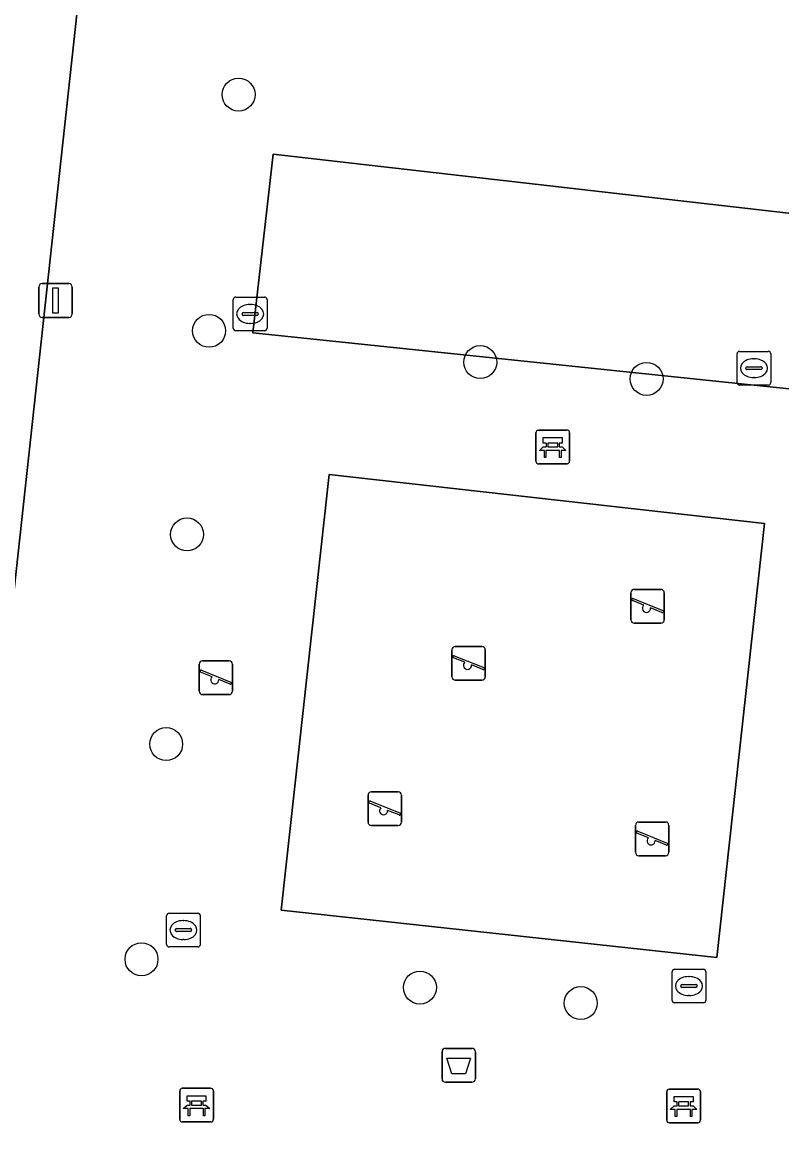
# Model space of a CAD drawing. Extents: x 162082 to 163401, y 388089 to 388636.
# Drawn here: x 162970.14 to 162992.68, y 388462.96 to 388495.75 of the extents above; entities that cross this region are included whole.
import ezdxf

# ---------------------------------------------------------------- set-up
doc = ezdxf.new("R2010")
doc.units = 0
for name, color, linetype in [('IMGEO_Afvalbak', 7, 'Continuous'), ('IMGEO_Bank', 7, 'Continuous'), ('IMGEO_Boom', 7, 'Continuous'), ('IMGEO_Erf', 7, 'Continuous'), ('IMGEO_Kolk', 7, 'Continuous'), ('IMGEO_Lichtmast', 7, 'Continuous'), ('IMGEO_Parkeervlak_open', 7, 'Continuous'), ('IMGEO_Speelvoorziening', 7, 'Continuous'), ('IMGEO_Terreindeel_zand', 7, 'Continuous'), ('IMGEO_Voetpad_open', 7, 'Continuous')]:
    doc.layers.add(name, color=color, linetype=linetype)

msp = doc.modelspace()

# ---------------------------------------------------------------- linework, layer by layer
at = {"layer": 'IMGEO_Afvalbak'}
for p, q in [((162982.597, 388464.392), (162982.597, 388465.192)), ((162982.597, 388465.192), (162982.597, 388464.392)), ((162982.697, 388465.292), (162983.487, 388465.292)), ((162983.487, 388465.292), (162982.697, 388465.292)), ((162983.587, 388465.192), (162983.587, 388464.392)), ((162983.587, 388464.392), (162983.587, 388465.192)), ((162983.487, 388464.292), (162982.697, 388464.292)), ((162982.697, 388464.292), (162983.487, 388464.292))]:
    msp.add_line(p, q, dxfattribs=at)
msp.add_lwpolyline([(162982.74, 388465.006), (162983.444, 388465.006), (162983.295, 388464.536), (162982.889, 388464.536), (162982.74, 388465.006)], dxfattribs=at)
for centre, start, end in [((162982.697, 388465.192), 90, 180), ((162982.697, 388465.192), 90, 180), ((162983.487, 388465.192), 0, 90), ((162983.487, 388465.192), 360, 90), ((162982.697, 388464.392), 180, 270), ((162982.697, 388464.392), 180, 270), ((162983.487, 388464.392), 270, 0), ((162983.487, 388464.392), 270, 0)]:
    msp.add_arc(centre, 0.1, start, end, dxfattribs=at)
at = {"layer": 'IMGEO_Bank'}
for p, q in [((162985.384, 388482.717), (162985.384, 388483.558)), ((162985.384, 388483.558), (162985.384, 388482.717)), ((162985.459, 388483.642), (162986.3, 388483.642)), ((162986.3, 388483.642), (162985.459, 388483.642)), ((162986.384, 388483.567), (162986.384, 388482.726)), ((162986.384, 388482.726), (162986.384, 388483.567)), ((162985.693, 388483.148), (162985.693, 388483.254)), ((162985.737, 388483.254), (162985.737, 388483.148)), ((162986.025, 388483.26), (162985.743, 388483.26)), ((162986.031, 388483.148), (162986.031, 388483.254)), ((162986.075, 388483.254), (162986.075, 388483.148)), ((162986.081, 388483.04), (162985.688, 388483.04)), ((162985.743, 388483.142), (162986.025, 388483.142)), ((162986.309, 388482.642), (162985.468, 388482.642)), ((162985.468, 388482.642), (162986.309, 388482.642)), ((162974.813, 388463.182), (162974.813, 388464.023)), ((162974.813, 388464.023), (162974.813, 388463.182)), ((162974.888, 388464.107), (162975.729, 388464.107)), ((162975.729, 388464.107), (162974.888, 388464.107)), ((162975.813, 388464.032), (162975.813, 388463.191)), ((162975.813, 388463.191), (162975.813, 388464.032)), ((162989.266, 388463.159), (162989.266, 388464)), ((162989.266, 388464), (162989.266, 388463.159)), ((162989.341, 388464.084), (162990.182, 388464.084)), ((162990.182, 388464.084), (162989.341, 388464.084)), ((162990.266, 388464.009), (162990.266, 388463.168)), ((162990.266, 388463.168), (162990.266, 388464.009)), ((162975.122, 388463.613), (162975.122, 388463.719)), ((162975.166, 388463.719), (162975.166, 388463.613)), ((162975.454, 388463.725), (162975.172, 388463.725)), ((162975.172, 388463.607), (162975.454, 388463.607)), ((162975.46, 388463.613), (162975.46, 388463.719)), ((162975.504, 388463.719), (162975.504, 388463.613)), ((162989.575, 388463.59), (162989.575, 388463.696)), ((162989.619, 388463.696), (162989.619, 388463.59)), ((162989.907, 388463.702), (162989.625, 388463.702)), ((162989.625, 388463.584), (162989.907, 388463.584)), ((162989.913, 388463.59), (162989.913, 388463.696)), ((162989.957, 388463.696), (162989.957, 388463.59)), ((162975.51, 388463.505), (162975.117, 388463.505)), ((162989.963, 388463.482), (162989.57, 388463.482)), ((162975.738, 388463.107), (162974.897, 388463.107)), ((162974.897, 388463.107), (162975.738, 388463.107)), ((162990.191, 388463.084), (162989.35, 388463.084)), ((162989.35, 388463.084), (162990.191, 388463.084))]:
    msp.add_line(p, q, dxfattribs=at)
for points in [[(162985.687, 388483.26), (162985.601, 388483.26), (162985.601, 388483.421), (162986.164, 388483.421), (162986.164, 388483.26), (162986.081, 388483.26)], [(162985.631, 388483.04), (162985.489, 388483.04), (162985.601, 388483.142), (162985.687, 388483.142)], [(162985.681, 388483.033), (162985.681, 388482.826), (162985.638, 388482.826), (162985.638, 388483.033)], [(162986.081, 388483.142), (162986.164, 388483.142), (162986.276, 388483.04), (162986.137, 388483.04)], [(162986.131, 388483.033), (162986.131, 388482.826), (162986.087, 388482.826), (162986.087, 388483.033)], [(162975.116, 388463.725), (162975.03, 388463.725), (162975.03, 388463.886), (162975.593, 388463.886), (162975.593, 388463.725), (162975.51, 388463.725)], [(162989.569, 388463.702), (162989.483, 388463.702), (162989.483, 388463.863), (162990.046, 388463.863), (162990.046, 388463.702), (162989.963, 388463.702)], [(162975.06, 388463.505), (162974.918, 388463.505), (162975.03, 388463.607), (162975.116, 388463.607)], [(162975.51, 388463.607), (162975.593, 388463.607), (162975.705, 388463.505), (162975.566, 388463.505)], [(162989.513, 388463.482), (162989.371, 388463.482), (162989.483, 388463.584), (162989.569, 388463.584)], [(162989.963, 388463.584), (162990.046, 388463.584), (162990.158, 388463.482), (162990.019, 388463.482)], [(162975.11, 388463.498), (162975.11, 388463.291), (162975.067, 388463.291), (162975.067, 388463.498)], [(162975.56, 388463.498), (162975.56, 388463.291), (162975.516, 388463.291), (162975.516, 388463.498)], [(162989.563, 388463.475), (162989.563, 388463.268), (162989.52, 388463.268), (162989.52, 388463.475)], [(162990.013, 388463.475), (162990.013, 388463.268), (162989.969, 388463.268), (162989.969, 388463.475)]]:
    msp.add_lwpolyline(points, dxfattribs=at)
for centre, radius, start, end in [((162985.462, 388483.564), 0.0779, 92.4484, 184.2845), ((162985.462, 388483.564), 0.0779, 92.4484, 184.2845), ((162986.306, 388483.564), 0.0779, 2.4484, 94.2845), ((162986.306, 388483.564), 0.0779, 2.4484, 94.2845), ((162985.686, 388483.253), 0.00671, 2.8957, 87.1043), ((162985.743, 388483.253), 0.00671, 92.8957, 177.1043), ((162986.025, 388483.253), 0.00671, 2.8957, 87.1043), ((162986.082, 388483.253), 0.00671, 92.8957, 177.1043), ((162985.631, 388483.033), 0.00671, 2.8957, 87.1043), ((162985.688, 388483.033), 0.00671, 92.8957, 177.1043), ((162985.686, 388483.149), 0.00671, 272.8957, 357.1043), ((162985.743, 388483.149), 0.00671, 182.8957, 267.1043), ((162986.025, 388483.149), 0.00671, 272.8957, 357.1043), ((162986.082, 388483.149), 0.00671, 182.8957, 267.1043), ((162986.08, 388483.033), 0.00671, 2.8957, 87.1043), ((162986.137, 388483.033), 0.00671, 92.8957, 177.1043), ((162985.462, 388482.72), 0.0779, 182.4484, 274.2845), ((162985.462, 388482.72), 0.0779, 182.4484, 274.2845), ((162986.306, 388482.72), 0.0779, 272.4484, 4.2845), ((162986.306, 388482.72), 0.0779, 272.4484, 4.2845), ((162974.891, 388464.029), 0.0779, 92.4484, 184.2845), ((162974.891, 388464.029), 0.0779, 92.4484, 184.2845), ((162975.735, 388464.029), 0.0779, 2.4484, 94.2845), ((162975.735, 388464.029), 0.0779, 2.4484, 94.2845), ((162989.344, 388464.006), 0.0779, 92.4484, 184.2845), ((162989.344, 388464.006), 0.0779, 92.4484, 184.2845), ((162990.188, 388464.006), 0.0779, 2.4484, 94.2845), ((162990.188, 388464.006), 0.0779, 2.4484, 94.2845), ((162975.115, 388463.718), 0.00671, 2.8957, 87.1043), ((162975.115, 388463.614), 0.00671, 272.8957, 357.1043), ((162975.172, 388463.718), 0.00671, 92.8957, 177.1043), ((162975.172, 388463.614), 0.00671, 182.8957, 267.1043), ((162975.454, 388463.718), 0.00671, 2.8957, 87.1043), ((162975.454, 388463.614), 0.00671, 272.8957, 357.1043), ((162975.511, 388463.718), 0.00671, 92.8957, 177.1043), ((162975.511, 388463.614), 0.00671, 182.8957, 267.1043), ((162989.568, 388463.695), 0.00671, 2.8957, 87.1043), ((162989.568, 388463.591), 0.00671, 272.8957, 357.1043), ((162989.625, 388463.695), 0.00671, 92.8957, 177.1043), ((162989.625, 388463.591), 0.00671, 182.8957, 267.1043), ((162989.907, 388463.695), 0.00671, 2.8957, 87.1043), ((162989.907, 388463.591), 0.00671, 272.8957, 357.1043), ((162989.964, 388463.695), 0.00671, 92.8957, 177.1043), ((162989.964, 388463.591), 0.00671, 182.8957, 267.1043), ((162975.06, 388463.498), 0.00671, 2.8957, 87.1043), ((162975.117, 388463.498), 0.00671, 92.8957, 177.1043), ((162975.509, 388463.498), 0.00671, 2.8957, 87.1043), ((162975.566, 388463.498), 0.00671, 92.8957, 177.1043), ((162989.513, 388463.475), 0.00671, 2.8957, 87.1043), ((162989.57, 388463.475), 0.00671, 92.8957, 177.1043), ((162989.962, 388463.475), 0.00671, 2.8957, 87.1043), ((162990.019, 388463.475), 0.00671, 92.8957, 177.1043), ((162974.891, 388463.185), 0.0779, 182.4484, 274.2845), ((162974.891, 388463.185), 0.0779, 182.4484, 274.2845), ((162975.735, 388463.185), 0.0779, 272.4484, 4.2845), ((162975.735, 388463.185), 0.0779, 272.4484, 4.2845), ((162989.344, 388463.162), 0.0779, 182.4484, 274.2845), ((162989.344, 388463.162), 0.0779, 182.4484, 274.2845), ((162990.188, 388463.162), 0.0779, 272.4484, 4.2845), ((162990.188, 388463.162), 0.0779, 272.4484, 4.2845)]:
    msp.add_arc(centre, radius, start, end, dxfattribs=at)
at = {"layer": 'IMGEO_Boom'}
for centre in [(162976.561, 388493.6), (162975.686, 388486.59), (162983.732, 388485.662), (162988.669, 388485.164), (162975.03, 388480.546), (162974.412, 388474.324), (162973.679, 388467.936), (162981.941, 388467.097), (162986.713, 388466.637)]:
    msp.add_circle(centre, 0.489, dxfattribs=at)
at = {"layer": 'IMGEO_Erf'}
msp.add_lwpolyline([(162967.668, 388458.452), (162972.195, 388500)], dxfattribs=at)
at = {"layer": 'IMGEO_Kolk'}
for p, q in [((162976.403, 388486.665), (162976.403, 388487.517)), ((162976.478, 388487.591), (162977.33, 388487.591)), ((162977.404, 388487.517), (162977.404, 388486.665)), ((162976.891, 388487.371), (162976.916, 388487.371)), ((162976.662, 388487.085), (162976.662, 388487.097)), ((162977.1, 388487.048), (162976.702, 388487.048)), ((162976.705, 388487.134), (162977.103, 388487.134)), ((162977.146, 388487.097), (162977.146, 388487.085)), ((162977.33, 388486.591), (162976.478, 388486.591)), ((162976.914, 388486.811), (162976.889, 388486.811)), ((162991.353, 388485.055), (162991.353, 388485.907)), ((162991.428, 388485.981), (162992.28, 388485.981)), ((162992.354, 388485.907), (162992.354, 388485.055)), ((162991.655, 388485.524), (162992.053, 388485.524)), ((162991.841, 388485.761), (162991.866, 388485.761)), ((162991.612, 388485.475), (162991.612, 388485.487)), ((162992.05, 388485.438), (162991.652, 388485.438)), ((162991.864, 388485.201), (162991.839, 388485.201)), ((162992.096, 388485.487), (162992.096, 388485.475)), ((162992.28, 388484.981), (162991.428, 388484.981)), ((162974.424, 388468.378), (162974.424, 388469.23)), ((162974.499, 388469.304), (162975.351, 388469.304)), ((162975.425, 388469.23), (162975.425, 388468.378)), ((162974.683, 388468.798), (162974.683, 388468.81)), ((162974.726, 388468.847), (162975.124, 388468.847)), ((162974.912, 388469.084), (162974.937, 388469.084)), ((162975.167, 388468.81), (162975.167, 388468.798)), ((162975.121, 388468.761), (162974.723, 388468.761)), ((162974.935, 388468.524), (162974.91, 388468.524)), ((162975.351, 388468.304), (162974.499, 388468.304)), ((162989.426, 388466.717), (162989.426, 388467.569)), ((162989.501, 388467.643), (162990.353, 388467.643)), ((162990.427, 388467.569), (162990.427, 388466.717)), ((162989.685, 388467.137), (162989.685, 388467.149)), ((162989.728, 388467.186), (162990.126, 388467.186)), ((162989.914, 388467.423), (162989.939, 388467.423)), ((162990.169, 388467.149), (162990.169, 388467.137)), ((162990.123, 388467.1), (162989.725, 388467.1)), ((162989.937, 388466.863), (162989.912, 388466.863)), ((162990.353, 388466.643), (162989.501, 388466.643))]:
    msp.add_line(p, q, dxfattribs=at)
for points in [[(162976.403, 388486.665), (162976.403, 388487.517)], [(162976.478, 388487.591), (162977.33, 388487.591)], [(162977.404, 388487.517), (162977.404, 388486.665)], [(162977.33, 388486.591), (162976.478, 388486.591)], [(162991.353, 388485.055), (162991.353, 388485.907)], [(162991.428, 388485.981), (162992.28, 388485.981)], [(162992.354, 388485.907), (162992.354, 388485.055)], [(162992.28, 388484.981), (162991.428, 388484.981)], [(162974.424, 388468.378), (162974.424, 388469.23)], [(162974.499, 388469.304), (162975.351, 388469.304)], [(162975.425, 388469.23), (162975.425, 388468.378)], [(162975.351, 388468.304), (162974.499, 388468.304)], [(162989.426, 388466.717), (162989.426, 388467.569)], [(162989.501, 388467.643), (162990.353, 388467.643)], [(162990.427, 388467.569), (162990.427, 388466.717)], [(162990.353, 388466.643), (162989.501, 388466.643)]]:
    msp.add_lwpolyline(points, dxfattribs=at)
for centre, radius, start, end in [((162976.48, 388487.515), 0.0765, 91.552, 178.448), ((162976.48, 388487.515), 0.0765, 91.552, 178.448), ((162977.328, 388487.515), 0.0765, 1.552, 88.448), ((162977.328, 388487.515), 0.0765, 1.552, 88.448), ((162976.702, 388487.094), 0.0403, 85.8775, 175.7526), ((162976.699, 388487.084), 0.0366, 178.938, 274.7102), ((162977.103, 388487.091), 0.043, 264.8664, 352.4533), ((162977.107, 388487.096), 0.0386, 1.7309, 96.639), ((162976.48, 388486.667), 0.0765, 181.552, 268.448), ((162976.48, 388486.667), 0.0765, 181.552, 268.448), ((162977.328, 388486.667), 0.0765, 271.552, 358.448), ((162977.328, 388486.667), 0.0765, 271.552, 358.448), ((162991.43, 388485.905), 0.0765, 91.552, 178.448), ((162991.43, 388485.905), 0.0765, 91.552, 178.448), ((162992.278, 388485.905), 0.0765, 1.552, 88.448), ((162992.278, 388485.905), 0.0765, 1.552, 88.448), ((162991.652, 388485.484), 0.0403, 85.8775, 175.7526), ((162992.057, 388485.486), 0.0386, 1.7309, 96.639), ((162991.649, 388485.474), 0.0366, 178.938, 274.7102), ((162992.053, 388485.481), 0.043, 264.8664, 352.4533), ((162991.43, 388485.057), 0.0765, 181.552, 268.448), ((162991.43, 388485.057), 0.0765, 181.552, 268.448), ((162992.278, 388485.057), 0.0765, 271.552, 358.448), ((162992.278, 388485.057), 0.0765, 271.552, 358.448), ((162974.501, 388469.228), 0.0765, 91.552, 178.448), ((162974.501, 388469.228), 0.0765, 91.552, 178.448), ((162975.349, 388469.228), 0.0765, 1.552, 88.448), ((162975.349, 388469.228), 0.0765, 1.552, 88.448), ((162974.723, 388468.807), 0.0403, 85.8775, 175.7526), ((162974.72, 388468.797), 0.0366, 178.938, 274.7102), ((162975.124, 388468.804), 0.043, 264.8664, 352.4533), ((162975.128, 388468.809), 0.0386, 1.7309, 96.639), ((162974.501, 388468.38), 0.0765, 181.552, 268.448), ((162974.501, 388468.38), 0.0765, 181.552, 268.448), ((162975.349, 388468.38), 0.0765, 271.552, 358.448), ((162975.349, 388468.38), 0.0765, 271.552, 358.448), ((162989.503, 388467.567), 0.0765, 91.552, 178.448), ((162989.503, 388467.567), 0.0765, 91.552, 178.448), ((162990.351, 388467.567), 0.0765, 1.552, 88.448), ((162990.351, 388467.567), 0.0765, 1.552, 88.448), ((162989.725, 388467.146), 0.0403, 85.8775, 175.7526), ((162990.13, 388467.148), 0.0386, 1.7309, 96.639), ((162989.722, 388467.136), 0.0366, 178.938, 274.7102), ((162990.126, 388467.143), 0.043, 264.8664, 352.4533), ((162989.503, 388466.719), 0.0765, 181.552, 268.448), ((162989.503, 388466.719), 0.0765, 181.552, 268.448), ((162990.351, 388466.719), 0.0765, 271.552, 358.448), ((162990.351, 388466.719), 0.0765, 271.552, 358.448)]:
    msp.add_arc(centre, radius, start, end, dxfattribs=at)
for centre, major_axis, ratio, start_param, end_param in [((162976.89, 388487.091), (-0.387, 0.002), 0.722429, 4.712389, 7.853982), ((162976.915, 388487.091), (-0.39, 0.002), 0.717154, 1.570796, 4.712389), ((162991.84, 388485.481), (-0.387, 0.002), 0.722429, 4.712389, 7.853982), ((162991.865, 388485.481), (-0.39, 0.002), 0.717154, 1.570796, 4.712389), ((162974.911, 388468.804), (-0.387, 0.002), 0.722429, 4.712389, 7.853982), ((162974.936, 388468.804), (-0.39, 0.002), 0.717154, 1.570796, 4.712389), ((162989.913, 388467.143), (-0.387, 0.002), 0.722429, 4.712389, 7.853982), ((162989.938, 388467.143), (-0.39, 0.002), 0.717154, 1.570796, 4.712389)]:
    msp.add_ellipse(centre, major_axis=major_axis, ratio=ratio, start_param=start_param, end_param=end_param, dxfattribs=at)
at = {"layer": 'IMGEO_Lichtmast'}
for p, q in [((162970.633, 388487.09), (162970.633, 388487.89)), ((162970.633, 388487.89), (162970.633, 388487.09)), ((162970.733, 388487.99), (162971.523, 388487.99)), ((162971.523, 388487.99), (162970.733, 388487.99)), ((162971.623, 388487.89), (162971.623, 388487.09)), ((162971.623, 388487.09), (162971.623, 388487.89)), ((162971.523, 388486.99), (162970.733, 388486.99)), ((162970.733, 388486.99), (162971.523, 388486.99))]:
    msp.add_line(p, q, dxfattribs=at)
msp.add_lwpolyline([(162971.053, 388487.865), (162971.203, 388487.865), (162971.203, 388487.115), (162971.053, 388487.115), (162971.053, 388487.865)], dxfattribs=at)
for centre, start, end in [((162970.733, 388487.89), 90, 180), ((162970.733, 388487.89), 90, 180), ((162971.523, 388487.89), 0, 90), ((162971.523, 388487.89), 360, 90), ((162970.733, 388487.09), 180, 270), ((162970.733, 388487.09), 180, 270), ((162971.523, 388487.09), 270, 0), ((162971.523, 388487.09), 270, 0)]:
    msp.add_arc(centre, 0.1, start, end, dxfattribs=at)
at = {"layer": 'IMGEO_Parkeervlak_open'}
msp.add_lwpolyline([(162977.587, 388491.834), (162976.987, 388486.526), (163007.019, 388483.39), (163007.046, 388483.639), (163007.569, 388488.405)], close=True, dxfattribs=at)
at = {"layer": 'IMGEO_Speelvoorziening'}
for p, q in [((162988.204, 388478.016), (162988.204, 388478.816)), ((162988.204, 388478.816), (162988.204, 388478.016)), ((162988.273, 388478.641), (162989.149, 388478.288)), ((162988.304, 388478.916), (162989.094, 388478.916)), ((162989.094, 388478.916), (162988.304, 388478.916)), ((162989.194, 388478.816), (162989.194, 388478.016)), ((162989.194, 388478.016), (162989.194, 388478.816)), ((162988.587, 388478.444), (162988.248, 388478.581)), ((162989.125, 388478.228), (162988.785, 388478.365)), ((162989.094, 388477.916), (162988.304, 388477.916)), ((162988.304, 388477.916), (162989.094, 388477.916)), ((162982.892, 388476.323), (162982.892, 388477.123)), ((162982.892, 388477.123), (162982.892, 388476.323)), ((162982.992, 388477.223), (162983.782, 388477.223)), ((162983.782, 388477.223), (162982.992, 388477.223)), ((162983.882, 388477.123), (162983.882, 388476.323)), ((162983.882, 388476.323), (162983.882, 388477.123)), ((162975.389, 388475.892), (162975.389, 388476.692)), ((162975.389, 388476.692), (162975.389, 388475.892)), ((162975.489, 388476.792), (162976.279, 388476.792)), ((162976.279, 388476.792), (162975.489, 388476.792)), ((162976.379, 388476.692), (162976.379, 388475.892)), ((162976.379, 388475.892), (162976.379, 388476.692)), ((162983.275, 388476.751), (162982.936, 388476.888)), ((162982.961, 388476.948), (162983.837, 388476.595)), ((162983.813, 388476.535), (162983.473, 388476.672)), ((162975.772, 388476.32), (162975.433, 388476.457)), ((162975.458, 388476.517), (162976.334, 388476.164)), ((162976.31, 388476.104), (162975.97, 388476.241)), ((162983.782, 388476.223), (162982.992, 388476.223)), ((162982.992, 388476.223), (162983.782, 388476.223)), ((162976.279, 388475.792), (162975.489, 388475.792)), ((162975.489, 388475.792), (162976.279, 388475.792)), ((162980.402, 388472.007), (162980.402, 388472.807)), ((162980.402, 388472.807), (162980.402, 388472.007)), ((162980.502, 388472.907), (162981.292, 388472.907)), ((162981.292, 388472.907), (162980.502, 388472.907)), ((162981.392, 388472.807), (162981.392, 388472.007)), ((162981.392, 388472.007), (162981.392, 388472.807)), ((162980.785, 388472.435), (162980.446, 388472.572)), ((162980.471, 388472.632), (162981.347, 388472.279)), ((162981.323, 388472.219), (162980.983, 388472.356)), ((162981.292, 388471.907), (162980.502, 388471.907)), ((162980.502, 388471.907), (162981.292, 388471.907)), ((162988.337, 388471.111), (162988.337, 388471.911)), ((162988.337, 388471.911), (162988.337, 388471.111)), ((162988.406, 388471.736), (162989.282, 388471.383)), ((162988.437, 388472.011), (162989.227, 388472.011)), ((162989.227, 388472.011), (162988.437, 388472.011)), ((162989.327, 388471.911), (162989.327, 388471.111)), ((162989.327, 388471.111), (162989.327, 388471.911)), ((162988.72, 388471.539), (162988.381, 388471.676)), ((162989.258, 388471.323), (162988.918, 388471.46)), ((162989.227, 388471.011), (162988.437, 388471.011)), ((162988.437, 388471.011), (162989.227, 388471.011))]:
    msp.add_line(p, q, dxfattribs=at)
for centre, radius, start, end in [((162988.304, 388478.816), 0.1, 90, 180), ((162988.304, 388478.816), 0.1, 90, 180), ((162988.261, 388478.611), 0.0327, 68.078, 248.078), ((162989.094, 388478.816), 0.1, 0, 90), ((162989.094, 388478.816), 0.1, 360, 90), ((162988.666, 388478.354), 0.12, 130.9928, 5.1632), ((162988.304, 388478.016), 0.1, 180, 270), ((162988.304, 388478.016), 0.1, 180, 270), ((162989.094, 388478.016), 0.1, 270, 0), ((162989.094, 388478.016), 0.1, 270, 0), ((162989.137, 388478.258), 0.0327, 248.078, 68.078), ((162982.992, 388477.123), 0.1, 90, 180), ((162982.992, 388477.123), 0.1, 90, 180), ((162983.782, 388477.123), 0.1, 0, 90), ((162983.782, 388477.123), 0.1, 360, 90), ((162975.489, 388476.692), 0.1, 90, 180), ((162975.489, 388476.692), 0.1, 90, 180), ((162976.279, 388476.692), 0.1, 0, 90), ((162976.279, 388476.692), 0.1, 360, 90), ((162982.949, 388476.918), 0.0327, 68.078, 248.078), ((162983.354, 388476.661), 0.12, 130.9928, 5.1632), ((162975.446, 388476.487), 0.0327, 68.078, 248.078), ((162982.992, 388476.323), 0.1, 180, 270), ((162982.992, 388476.323), 0.1, 180, 270), ((162983.782, 388476.323), 0.1, 270, 0), ((162983.782, 388476.323), 0.1, 270, 0), ((162983.825, 388476.565), 0.0327, 248.078, 68.078), ((162975.851, 388476.23), 0.12, 130.9928, 5.1632), ((162976.322, 388476.134), 0.0327, 248.078, 68.078), ((162975.489, 388475.892), 0.1, 180, 270), ((162975.489, 388475.892), 0.1, 180, 270), ((162976.279, 388475.892), 0.1, 270, 0), ((162976.279, 388475.892), 0.1, 270, 0), ((162980.502, 388472.807), 0.1, 90, 180), ((162980.502, 388472.807), 0.1, 90, 180), ((162981.292, 388472.807), 0.1, 0, 90), ((162981.292, 388472.807), 0.1, 360, 90), ((162980.459, 388472.602), 0.0327, 68.078, 248.078), ((162980.864, 388472.345), 0.12, 130.9928, 5.1632), ((162981.335, 388472.249), 0.0327, 248.078, 68.078), ((162980.502, 388472.007), 0.1, 180, 270), ((162980.502, 388472.007), 0.1, 180, 270), ((162981.292, 388472.007), 0.1, 270, 0), ((162981.292, 388472.007), 0.1, 270, 0), ((162988.437, 388471.911), 0.1, 90, 180), ((162988.437, 388471.911), 0.1, 90, 180), ((162988.394, 388471.706), 0.0327, 68.078, 248.078), ((162989.227, 388471.911), 0.1, 0, 90), ((162989.227, 388471.911), 0.1, 360, 90), ((162988.799, 388471.449), 0.12, 130.9928, 5.1632), ((162988.437, 388471.111), 0.1, 180, 270), ((162988.437, 388471.111), 0.1, 180, 270), ((162989.227, 388471.111), 0.1, 270, 0), ((162989.227, 388471.111), 0.1, 270, 0), ((162989.27, 388471.353), 0.0327, 248.078, 68.078)]:
    msp.add_arc(centre, radius, start, end, dxfattribs=at)
at = {"layer": 'IMGEO_Terreindeel_zand'}
msp.add_lwpolyline([(162977.826, 388469.398), (162990.751, 388467.994), (162992.167, 388480.87), (162979.252, 388482.33)], close=True, dxfattribs=at)
at = {"layer": 'IMGEO_Voetpad_open'}
for points in [[(163007.019, 388483.39), (162976.987, 388486.526), (162977.587, 388491.834), (163007.569, 388488.405), (163007.046, 388483.639), (163010.117, 388483.387), (163012.52, 388505.684), (163000, 388507.065), (162976.669, 388509.646), (162973.287, 388510.017), (162972.195, 388500), (162967.668, 388458.452), (162967.535, 388456.949), (162970.969, 388456.63), (162971.294, 388459.612), (163002.482, 388456.095), (163002.145, 388453.098), (163003.718, 388452.92)], [(162990.751, 388467.994), (162977.826, 388469.398), (162979.252, 388482.33), (162992.167, 388480.87)]]:
    msp.add_lwpolyline(points, close=True, dxfattribs=at)

doc.saveas('drawing.dxf')
